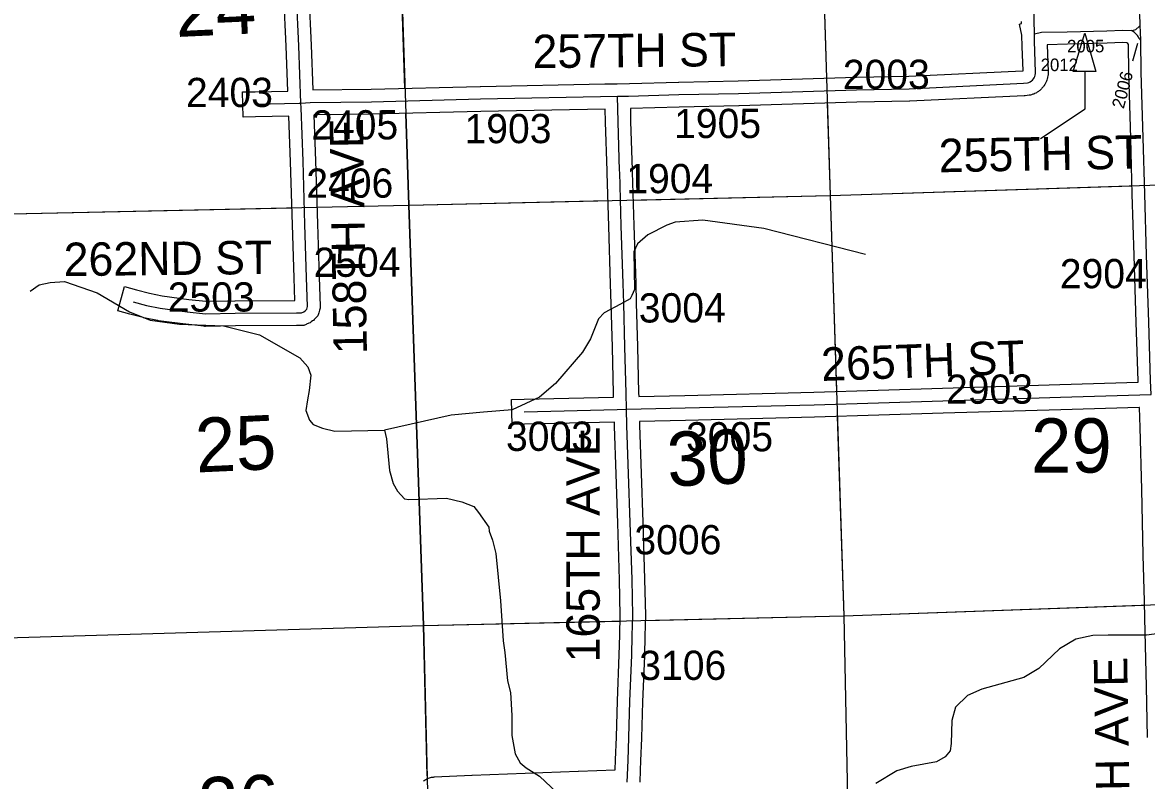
# Model space of a CAD drawing. Extents: x 128.7 to 185.5, y -21.4 to 12.6.
# Drawn here: x 139.361 to 142.052, y -12.924 to -11.108 of the extents above; entities that cross this region are included whole.
import ezdxf

# ---------------------------------------------------------------- set-up
doc = ezdxf.new("R2010")
doc.units = 0
for name, color, linetype in [('tdCoHydroRiver', 7, 'Continuous'), ('tdCoSecRdNmbr', 7, 'Continuous'), ('tdCoSecRdTxt', 7, 'Continuous'), ('tdCoSecRteBand', 7, 'Continuous'), ('tdCoSecRteCL', 7, 'Continuous'), ('tdCoSectLine', 7, 'Continuous'), ('tdCoSectLinePart', 7, 'Continuous'), ('tdCoSectNmbr', 7, 'Continuous'), ('tdCoSurfEarth', 7, 'Continuous'), ('tdCoSurfGravel', 7, 'Continuous'), ('tdCoTwpBndry', 7, 'Continuous'), ('tdCoTwpBndryShd', 7, 'Continuous')]:
    doc.layers.add(name, color=color, linetype=linetype)

msp = doc.modelspace()

# ---------------------------------------------------------------- linework, layer by layer
at = {"layer": 'tdCoHydroRiver'}
for points in [[(141.3786, -11.6638), (141.1352, -11.602), (140.9894, -11.5813), (140.9233, -11.5865), (140.903, -11.5935), (140.8579, -11.617), (140.8333, -11.6383), (140.8245, -11.6575), (140.8257, -11.7474), (140.8198, -11.7618), (140.8153, -11.7698), (140.7921, -11.7832), (140.7533, -11.8033), (140.7395, -11.818), (140.7205, -11.8659), (140.701, -11.8981), (140.637, -11.9727), (140.5986, -12.0054), (140.5333, -12.0359), (140.464, -12.0412), (140.3869, -12.0483), (140.227, -12.0849)], [(139.3786, -11.7516), (139.4002, -11.7367), (139.4269, -11.7311), (139.4615, -11.7285), (139.5397, -11.756), (139.6169, -11.8009), (139.6664, -11.8215), (139.7362, -11.8304), (139.842, -11.8349), (139.9279, -11.8559), (140.0243, -11.9113), (140.0439, -11.9328), (140.0509, -11.9531), (140.0473, -11.9895), (140.0433, -12.0117), (140.0393, -12.0371), (140.0479, -12.0605), (140.0562, -12.0713), (140.0785, -12.0801), (140.1087, -12.087), (140.227, -12.0849), (140.2324, -12.1053), (140.2395, -12.1808), (140.2484, -12.2121), (140.2584, -12.2307), (140.2748, -12.2491), (140.2859, -12.2504), (140.3757, -12.2476), (140.4123, -12.2559), (140.4411, -12.2676), (140.4525, -12.2814), (140.4773, -12.317), (140.4776, -12.3264), (140.4862, -12.3483), (140.4935, -12.3796), (140.5049, -12.4929), (140.5111, -12.589), (140.5151, -12.6172), (140.522, -12.6849), (140.5291, -12.7131), (140.5324, -12.7682), (140.5323, -12.8156), (140.54, -12.8595), (140.5518, -12.8812), (140.5663, -12.8934), (140.5985, -12.9129), (140.6538, -12.9648)], [(142.1431, -12.5634), (142.0516, -12.5756), (141.9597, -12.5752), (141.9232, -12.5761), (141.8822, -12.5851), (141.8433, -12.6082), (141.7939, -12.6553), (141.758, -12.6767), (141.6573, -12.7047), (141.6231, -12.7199), (141.594, -12.7477), (141.5855, -12.7795), (141.5841, -12.8348), (141.5814, -12.8522), (141.5693, -12.8668), (141.5491, -12.8785), (141.4879, -12.8899), (141.4535, -12.9004), (141.404, -12.9304)]]:
    msp.add_lwpolyline(points, dxfattribs=at)
at = {"layer": 'tdCoSecRdNmbr'}
msp.add_line((142.0189, -11.2003), (142.0307, -11.1578), dxfattribs=at)
at = {"layer": 'tdCoSecRdTxt'}
msp.add_lwpolyline([(141.8762, -11.226), (141.9036, -11.1336), (141.9301, -11.2255)], close=True, dxfattribs=at)
msp.add_lwpolyline([(141.7979, -11.3859), (141.9044, -11.3149), (141.9044, -11.2261)], dxfattribs=at)
at = {"layer": 'tdCoSecRteBand'}
for points in [[(140.3204, -12.9247), (140.3222, -12.9235), (140.3245, -12.922), (140.3263, -12.9208), (140.3283, -12.9199), (140.3308, -12.9188), (140.3328, -12.9179), (140.3349, -12.9173), (140.3375, -12.9165), (140.3396, -12.9159), (140.3418, -12.9156), (140.3445, -12.9153), (140.3458, -12.9151), (140.3471, -12.915), (140.4366, -12.9106), (140.4368, -12.9106), (140.4369, -12.9106), (140.6912, -12.901), (140.6913, -12.901), (140.6914, -12.901), (140.7796, -12.8982), (140.7805, -12.8743), (140.7825, -12.8197), (140.785, -12.733), (140.785, -12.7328), (140.785, -12.7327), (140.7894, -12.6226), (140.7906, -12.5753), (140.7919, -12.5284), (140.7901, -12.4432), (140.7857, -12.307), (140.7818, -12.1901), (140.7778, -12.0747), (140.7778, -12.0746), (140.7778, -12.0746), (140.7776, -12.0655), (140.7776, -12.0654), (140.5628, -12.0706), (140.5328, -12.0713), (140.5313, -12.0114), (140.5613, -12.0106), (140.7758, -12.0054), (140.7756, -11.9969), (140.7756, -11.9968), (140.7756, -11.9968), (140.7729, -11.8858), (140.7702, -11.7818), (140.7687, -11.7346), (140.764, -11.5961), (140.764, -11.596), (140.764, -11.5959), (140.7606, -11.4689), (140.7603, -11.464), (140.7603, -11.4638), (140.7603, -11.4636), (140.7566, -11.3469), (140.7566, -11.3468), (140.7566, -11.3466), (140.7559, -11.3155), (140.4581, -11.3215), (140.1971, -11.3282), (140.1969, -11.3282), (140.1967, -11.3282), (140.0585, -11.3298), (140.0585, -11.3303), (140.0584, -11.3303), (140.0622, -11.4398), (140.0622, -11.4398), (140.0622, -11.4399), (140.0669, -11.5908), (140.0708, -11.7178), (140.0731, -11.7878), (140.0732, -11.7928), (140.0718, -11.7976), (140.0698, -11.804), (140.0676, -11.8111), (140.0623, -11.8164), (140.0589, -11.8199), (140.0571, -11.8216), (140.0551, -11.8231), (140.0516, -11.8255), (140.0491, -11.8273), (140.0463, -11.8286), (140.0406, -11.831), (140.0401, -11.8313), (140.0343, -11.8338), (140.028, -11.8338), (140.0168, -11.8338), (139.8704, -11.8346), (139.7991, -11.836), (139.7971, -11.8361), (139.7951, -11.8358), (139.7517, -11.8309), (139.7514, -11.8309), (139.7512, -11.8309), (139.6861, -11.8225), (139.685, -11.8223), (139.6839, -11.8221), (139.6514, -11.8155), (139.6504, -11.8153), (139.6495, -11.815), (139.6177, -11.8064), (139.5888, -11.7985), (139.6045, -11.7406), (139.6334, -11.7485), (139.6643, -11.7569), (139.6949, -11.7631), (139.7587, -11.7713), (139.7998, -11.776), (139.8693, -11.7746), (139.8696, -11.7746), (139.8698, -11.7746), (140.0126, -11.7738), (140.0109, -11.7197), (140.0109, -11.7197), (140.0109, -11.7197), (140.0069, -11.5927), (140.0022, -11.4418), (139.9985, -11.3324), (139.9188, -11.3341), (139.8888, -11.3347), (139.8875, -11.2747), (139.9175, -11.2741), (139.9962, -11.2724), (139.9919, -11.1654), (139.9862, -11.0449)], [(140.0462, -11.0425), (140.0518, -11.1627), (140.0518, -11.1628), (140.0519, -11.1629), (140.0561, -11.2698), (140.1957, -11.2682), (140.4567, -11.2615), (140.4568, -11.2615), (140.4569, -11.2615), (140.7547, -11.2555), (140.7847, -11.2549), (140.8138, -11.2543), (140.9313, -11.2509), (140.9314, -11.2509), (140.9316, -11.2509), (141.0744, -11.248), (141.3567, -11.2393), (141.3568, -11.2393), (141.357, -11.2393), (141.4826, -11.2369), (141.7547, -11.2241), (141.756, -11.224), (141.7541, -11.1661), (141.754, -11.1661), (141.7533, -11.1388), (141.7479, -11.112), (141.7526, -11.111), (141.7525, -11.1061)], [(140.8358, -12.0039), (140.836, -12.0039), (140.9465, -12.0013), (140.9465, -12.0013), (140.9465, -12.0013), (141.2549, -11.9939), (141.5631, -11.984), (141.5631, -11.984), (141.5631, -11.984), (141.8445, -11.9756), (142.0315, -11.97), (142.0314, -11.9673), (142.0314, -11.967), (142.0314, -11.9668), (142.0269, -11.8267), (142.0269, -11.8267), (142.0269, -11.8267), (142.022, -11.6661), (142.022, -11.6661), (142.022, -11.6661), (142.0175, -11.5194), (142.0175, -11.5193), (142.0175, -11.5193), (142.0138, -11.3857), (142.0092, -11.2281), (142.0091, -11.2279), (142.0091, -11.2276), (142.0083, -11.1611), (142.0082, -11.1609), (142.0068, -11.1588), (142.0048, -11.1568), (141.994, -11.1565), (141.9578, -11.1579), (141.9576, -11.1579), (141.9574, -11.1579), (141.8622, -11.1604), (141.8622, -11.1604), (141.8621, -11.1604), (141.814, -11.1616), (141.8162, -11.2264), (141.8162, -11.2275), (141.8162, -11.2286), (141.816, -11.2321), (141.8159, -11.2341), (141.8156, -11.2361), (141.815, -11.2395), (141.8146, -11.2415), (141.814, -11.2434), (141.8129, -11.2467), (141.8123, -11.2486), (141.8115, -11.2504), (141.81, -11.2535), (141.8091, -11.2554), (141.808, -11.2571), (141.8061, -11.2599), (141.805, -11.2616), (141.8036, -11.2632), (141.8013, -11.2658), (141.8, -11.2673), (141.7985, -11.2686), (141.796, -11.2709), (141.7944, -11.2722), (141.7928, -11.2733), (141.7899, -11.2752), (141.7882, -11.2764), (141.7864, -11.2772), (141.7833, -11.2787), (141.7815, -11.2796), (141.7795, -11.2803), (141.7763, -11.2813), (141.7736, -11.2822), (141.7708, -11.2826), (141.7611, -11.2838), (141.7599, -11.2839), (141.7587, -11.284), (141.485, -11.2968), (141.4846, -11.2968), (141.4842, -11.2969), (141.3583, -11.2993), (141.0761, -11.3079), (141.076, -11.3079), (141.0758, -11.3079), (140.9329, -11.3109), (140.8159, -11.3142), (140.8166, -11.3452), (140.8203, -11.4614), (140.8205, -11.4664), (140.8205, -11.4667), (140.8205, -11.467), (140.824, -11.5941), (140.8287, -11.7326), (140.8287, -11.7327), (140.8287, -11.7327), (140.8301, -11.78), (140.8302, -11.7801), (140.8302, -11.7802), (140.8329, -11.8843), (140.8329, -11.8843), (140.8329, -11.8843), (140.8356, -11.9952), (140.8358, -12.0039)], [(142.054, -12.8209), (142.0516, -12.6984), (142.0476, -12.5345), (142.0466, -12.494), (142.0437, -12.3836), (142.0437, -12.3836), (142.0437, -12.3835), (142.0402, -12.2264), (142.0368, -12.0779), (142.0345, -12.0305), (142.0344, -12.03), (142.0339, -12.03), (141.8463, -12.0356), (141.5649, -12.044), (141.2567, -12.0538), (141.2566, -12.0538), (141.2565, -12.0538), (140.948, -12.0612), (140.8375, -12.0639), (140.8378, -12.0728), (140.8417, -12.1881), (140.8417, -12.1881), (140.8417, -12.1881), (140.8457, -12.305), (140.8457, -12.305), (140.8457, -12.305), (140.8501, -12.4414), (140.8501, -12.4416), (140.8501, -12.4418), (140.8519, -12.5278), (140.8519, -12.5285), (140.8519, -12.5292), (140.8506, -12.5768), (140.8494, -12.6244), (140.8494, -12.6246), (140.8494, -12.6248), (140.8449, -12.7349), (140.8425, -12.8215), (140.8425, -12.8216), (140.8425, -12.8218), (140.8405, -12.8765), (140.8405, -12.8766), (140.8405, -12.8766), (140.8396, -12.8986), (140.8385, -12.9275)]]:
    msp.add_lwpolyline(points, dxfattribs=at)
at = {"layer": 'tdCoSecRteCL'}
for points in [[(140.0273, -11.3015), (140.0219, -11.1641), (140.0162, -11.0435), (140.0125, -10.8936), (140.0088, -10.7658), (140.0071, -10.6931), (140.0063, -10.6356), (140.0051, -10.6001), (140.0021, -10.4993), (140.0007, -10.443), (139.9977, -10.321), (139.994, -10.1917), (139.9915, -10.0667), (139.9891, -9.9363), (139.9864, -9.7977), (139.9844, -9.6472), (139.9836, -9.6299), (139.9806, -9.5619), (139.9779, -9.5493)], [(141.7833, -11.1353), (141.78, -11.0062), (141.7746, -10.854), (141.7706, -10.7108), (141.7665, -10.5685), (141.7643, -10.4959), (141.7618, -10.4119), (141.7581, -10.2706), (141.7546, -10.1204), (141.7512, -10.0018)], [(142.0361, -11.115), (142.0363, -11.1066), (142.0337, -11.0704), (142.0315, -11.0196), (142.0318, -11.0165), (142.0325, -11.0135), (142.0337, -11.0106), (142.0352, -11.008), (142.0371, -11.0055), (142.0393, -11.0034), (142.0418, -11.0015), (142.0446, -11.0001), (142.0475, -10.999), (142.0505, -10.9984), (142.1319, -10.9954), (142.2443, -10.992), (142.4636, -10.9856), (142.6362, -10.9791), (142.797, -10.9708), (142.9208, -10.9676), (143.0468, -10.9643), (143.214, -10.9589), (143.2857, -10.9568)], [(140.7853, -11.2849), (140.8111, -11.2844), (140.9322, -11.2809), (141.0752, -11.278), (141.3576, -11.2693), (141.4836, -11.2669), (141.7573, -11.254), (141.7669, -11.2528), (141.7702, -11.2517), (141.7733, -11.2502), (141.7762, -11.2483), (141.7787, -11.2461), (141.781, -11.2435), (141.7829, -11.2406), (141.7844, -11.2375), (141.7854, -11.2342), (141.786, -11.2308), (141.7862, -11.2274), (141.7837, -11.1529), (141.7833, -11.1353)], [(141.7833, -11.1353), (141.8, -11.1319), (141.8614, -11.1304), (141.9566, -11.128), (141.9938, -11.1265), (142.0154, -11.1272)], [(142.0154, -11.1272), (142.0168, -11.1272), (142.0264, -11.1248), (142.034, -11.1181), (142.0353, -11.1161), (142.0361, -11.115)], [(142.0382, -11.1517), (142.0371, -11.1504), (142.0358, -11.1489), (142.0343, -11.146), (142.0301, -11.1395), (142.0222, -11.1319), (142.0154, -11.1272)], [(142.0382, -11.1517), (142.0381, -11.1495), (142.0361, -11.115)], [(142.063, -11.9991), (142.0613, -11.9658), (142.0569, -11.8257), (142.052, -11.6652), (142.0475, -11.5185), (142.0438, -11.3848), (142.0391, -11.2272), (142.0382, -11.1517)], [(139.6256, -11.7774), (139.6574, -11.7861), (139.6899, -11.7927), (139.755, -11.8011), (139.7984, -11.806), (139.87, -11.8046), (140.0167, -11.8038), (140.028, -11.8038), (140.0286, -11.8036), (140.0342, -11.8011), (140.0377, -11.7986), (140.0411, -11.7952), (140.0431, -11.7888), (140.0409, -11.7187), (140.0369, -11.5917), (140.0322, -11.4408), (140.0278, -11.3128), (140.0273, -11.3015)], [(139.9181, -11.3041), (140.0229, -11.3019), (140.0273, -11.3015)], [(140.0273, -11.3015), (140.0496, -11.2999), (140.1963, -11.2982), (140.4575, -11.2915), (140.7853, -11.2849)], [(140.8067, -12.0346), (140.8056, -11.996), (140.8029, -11.8851), (140.8002, -11.781), (140.7987, -11.7336), (140.794, -11.595), (140.7905, -11.4678), (140.7903, -11.4626), (140.7866, -11.346), (140.7853, -11.2849)], [(140.8067, -12.0346), (140.9472, -12.0313), (141.2558, -12.0239), (141.564, -12.014), (141.8454, -12.0056), (142.063, -11.9991)], [(140.562, -12.0406), (140.784, -12.0352), (140.8067, -12.0346)], [(140.8085, -12.9274), (140.8105, -12.8754), (140.8125, -12.8207), (140.815, -12.7339), (140.8194, -12.6236), (140.8206, -12.576), (140.8219, -12.5284), (140.8201, -12.4424), (140.8157, -12.306), (140.8118, -12.1891), (140.8078, -12.0737), (140.8067, -12.0346)]]:
    msp.add_lwpolyline(points, dxfattribs=at)
at = {"layer": 'tdCoSectLine'}
for points in [[(140.2527, -10.5463), (140.2854, -11.5456)], [(141.2629, -10.5235), (141.2939, -11.523)], [(141.2939, -11.523), (142.3066, -11.4899)], [(140.2854, -11.5456), (141.2939, -11.523)], [(141.2939, -11.523), (141.327, -12.5293)], [(139.2948, -11.5676), (140.2854, -11.5456)], [(140.2854, -11.5456), (140.3203, -12.5525)], [(141.327, -12.5293), (142.3279, -12.4936)], [(140.3203, -12.5525), (141.327, -12.5293)], [(141.327, -12.5293), (141.347, -13.5202)], [(139.3211, -12.5822), (140.3203, -12.5525)], [(140.3203, -12.5525), (140.3446, -13.5481)]]:
    msp.add_lwpolyline(points, dxfattribs=at)
at = {"layer": 'tdCoSectLinePart'}
for points in [[(140.2527, -10.5463), (140.2762, -11.2663)], [(141.2629, -10.5235), (141.2852, -11.2415)], [(141.287, -11.3015), (141.2939, -11.523)], [(140.2782, -11.3263), (140.2854, -11.5456)], [(141.2939, -11.523), (142.017, -11.4994)], [(140.2854, -11.5456), (140.7623, -11.5349)], [(140.8222, -11.5336), (141.2939, -11.523)], [(141.2939, -11.523), (141.3093, -11.9922)], [(139.2948, -11.5676), (140.0051, -11.5518)], [(140.0651, -11.5505), (140.2854, -11.5456)], [(140.2854, -11.5456), (140.3203, -12.5525)], [(141.3113, -12.0521), (141.327, -12.5293)], [(141.327, -12.5293), (142.0461, -12.5036)], [(140.8512, -12.5403), (141.327, -12.5293)], [(141.327, -12.5293), (141.347, -13.5202)], [(139.3211, -12.5822), (140.3203, -12.5525)], [(140.3203, -12.5525), (140.7911, -12.5416)], [(140.3203, -12.5525), (140.3293, -12.9197)]]:
    msp.add_lwpolyline(points, dxfattribs=at)
at = {"layer": 'tdCoSurfEarth'}
for points in [[(139.9181, -11.3041), (140.0229, -11.3019), (140.0273, -11.3015)], [(139.6256, -11.7774), (139.6574, -11.7861), (139.6899, -11.7927), (139.755, -11.8011), (139.7984, -11.806), (139.87, -11.8046), (140.0167, -11.8038), (140.028, -11.8038), (140.0286, -11.8036)], [(140.562, -12.0406), (140.784, -12.0352), (140.8067, -12.0346)]]:
    msp.add_lwpolyline(points, dxfattribs=at)
at = {"layer": 'tdCoSurfGravel'}
for p, q in [((142.0381, -11.1495), (142.0361, -11.115)), ((142.0382, -11.1517), (142.0371, -11.1504)), ((142.0382, -11.1517), (142.0381, -11.1495))]:
    msp.add_line(p, q, dxfattribs=at)
for points in [[(140.0273, -11.3015), (140.0219, -11.1641), (140.0162, -11.0435), (140.0125, -10.8936), (140.0088, -10.7658), (140.0071, -10.6931), (140.0063, -10.6356), (140.0051, -10.6001), (140.0021, -10.4993), (140.0007, -10.443), (139.9977, -10.321), (139.994, -10.1917), (139.9915, -10.0667), (139.9891, -9.9363), (139.9864, -9.7977), (139.9844, -9.6472), (139.9836, -9.6299), (139.9806, -9.5619), (139.9779, -9.5493)], [(141.7833, -11.1353), (141.78, -11.0062), (141.7746, -10.854), (141.7706, -10.7108), (141.7665, -10.5685), (141.7643, -10.4959)], [(142.0353, -11.1161), (142.0361, -11.115), (142.0363, -11.1066), (142.0337, -11.0704), (142.0315, -11.0196), (142.0318, -11.0165), (142.0325, -11.0135), (142.0337, -11.0106), (142.0352, -11.008), (142.0371, -11.0055), (142.0393, -11.0034), (142.0418, -11.0015), (142.0446, -11.0001), (142.0475, -10.999), (142.0505, -10.9984), (142.1319, -10.9954), (142.2443, -10.992), (142.4636, -10.9856), (142.6362, -10.9791), (142.797, -10.9708), (142.9208, -10.9676), (143.0468, -10.9643), (143.214, -10.9589), (143.2857, -10.9568)], [(141.7787, -11.2461), (141.781, -11.2435), (141.7829, -11.2406), (141.7844, -11.2375), (141.7854, -11.2342), (141.786, -11.2308), (141.7862, -11.2274), (141.7837, -11.1529), (141.7833, -11.1353), (141.7833, -11.1353)], [(141.7833, -11.1353), (141.8, -11.1319), (141.8614, -11.1304), (141.9566, -11.128), (141.9938, -11.1265), (142.0154, -11.1272)], [(142.0154, -11.1272), (142.0168, -11.1272), (142.0264, -11.1248), (142.034, -11.1181), (142.0353, -11.1161)], [(142.0371, -11.1504), (142.0358, -11.1489), (142.0343, -11.146), (142.0301, -11.1395), (142.0222, -11.1319), (142.0154, -11.1272)], [(142.063, -11.9991), (142.0613, -11.9658), (142.0569, -11.8257), (142.052, -11.6652), (142.0475, -11.5185), (142.0438, -11.3848), (142.0391, -11.2272), (142.0382, -11.1517)], [(140.0273, -11.3015), (140.0496, -11.2999), (140.1963, -11.2982), (140.4575, -11.2915), (140.7853, -11.2849), (140.8111, -11.2844), (140.9322, -11.2809), (141.0752, -11.278), (141.3576, -11.2693), (141.4836, -11.2669), (141.7573, -11.254), (141.7669, -11.2528), (141.7702, -11.2517), (141.7733, -11.2502), (141.7762, -11.2483), (141.7787, -11.2461)], [(140.0286, -11.8036), (140.0342, -11.8011), (140.0377, -11.7986), (140.0411, -11.7952), (140.0431, -11.7888), (140.0409, -11.7187), (140.0369, -11.5917), (140.0322, -11.4408), (140.0278, -11.3128), (140.0273, -11.3015)], [(140.8085, -12.9274), (140.8105, -12.8754), (140.8125, -12.8207), (140.815, -12.7339), (140.8194, -12.6236), (140.8206, -12.576), (140.8219, -12.5284), (140.8201, -12.4424), (140.8157, -12.306), (140.8118, -12.1891), (140.8078, -12.0737), (140.8067, -12.0346), (140.8056, -11.996), (140.8029, -11.8851), (140.8002, -11.781), (140.7987, -11.7336), (140.794, -11.595), (140.7905, -11.4678), (140.7903, -11.4626), (140.7866, -11.346), (140.7853, -11.2849)], [(140.8067, -12.0346), (140.9472, -12.0313), (141.2558, -12.0239), (141.564, -12.014), (141.8454, -12.0056), (142.063, -11.9991)]]:
    msp.add_lwpolyline(points, dxfattribs=at)
at = {"layer": 'tdCoTwpBndry'}
for points in [[(140.2762, -11.2661), (140.2527, -10.5463), (140.2273, -9.5432), (140.2017, -8.5761)], [(140.3291, -12.9125), (140.3203, -12.5525), (140.2854, -11.5456), (140.2782, -11.3261)]]:
    msp.add_lwpolyline(points, dxfattribs=at)
at = {"layer": 'tdCoTwpBndryShd'}
msp.add_lwpolyline([(139.7753, 4.488), (139.8117, 3.486), (139.847, 2.4824), (139.8814, 1.4767), (139.916, 0.4726), (139.9523, -0.532), (139.9867, -1.5369), (140.02, -2.5417), (140.0555, -3.5439), (140.0879, -4.5437), (140.1169, -5.5472), (140.1441, -6.552), (140.1762, -7.5484), (140.2009, -8.5459), (140.2273, -9.5432), (140.2527, -10.5463), (140.2854, -11.5456), (140.3203, -12.5525), (140.3446, -13.5481), (140.3501, -13.7735)], dxfattribs=at)

# ---------------------------------------------------------------- texts
at = {"layer": 'tdCoSecRdNmbr'}
for s, height, rotation, p in [('2005', 0.03, 0.1075, (141.8614, -11.18)), ('2012', 0.03, 0.1075, (141.7983, -11.2248)), ('2003', 0.07, 0.1072, (141.3246, -11.2677)), ('2403', 0.07, 0.1061, (139.752, -11.311)), ('2006', 0.03, 75.1056, (141.997, -11.3164)), ('2405', 0.07, 0.1063, (140.0519, -11.3886)), ('1903', 0.07, 0.1066, (140.4189, -11.3976)), ('1905', 0.07, 0.1069, (140.9207, -11.3853)), ('2406', 0.07, 0.1062, (140.0401, -11.5282)), ('1904', 0.07, 0.1068, (140.8063, -11.5173)), ('2504', 0.07, 0.1062, (140.0575, -11.7175)), ('2904', 0.07, 0.1075, (141.8442, -11.7449)), ('2503', 0.07, 0.106, (139.7084, -11.8008)), ('3004', 0.07, 0.1068, (140.8362, -11.8268)), ('2903', 0.07, 0.1074, (141.5716, -12.0215)), ('3003', 0.07, 0.1066, (140.5182, -12.1343)), ('3005', 0.07, 0.1069, (140.9494, -12.1355)), ('3006', 0.07, 0.1068, (140.8257, -12.3821)), ('3106', 0.07, 0.1068, (140.8373, -12.6829))]:
    msp.add_text(s, height=height, rotation=rotation, dxfattribs=at).set_placement(p)
at = {"layer": 'tdCoSecRdTxt'}
for s, rotation, p in [('257TH ST', 0.6097, (140.5821, -11.2178)), ('158TH AVE', 91, (140.1854, -11.9021)), ('255TH ST', 1.1048, (141.5549, -11.4672)), ('262ND ST', 0.5865, (139.4595, -11.7157)), ('265TH ST', 2.0761, (141.274, -11.9669)), ('165TH AVE', 90, (140.7426, -12.6407)), ('178TH AVE', 91, (142.0151, -13.1917))]:
    msp.add_text(s, height=0.08, rotation=rotation, dxfattribs=at).set_placement(p)
at = {"layer": 'tdCoSectNmbr'}
for s, rotation, p in [('24', 2.6584, (139.7288, -11.1432)), ('25', 2.6583, (139.7771, -12.1861)), ('29', 0.1075, (141.7752, -12.1865)), ('30', 2.6592, (140.9065, -12.2197)), ('36', 2.6583, (139.7855, -13.047))]:
    msp.add_text(s, height=0.13, rotation=rotation, dxfattribs=at).set_placement(p)

doc.saveas('drawing.dxf')
